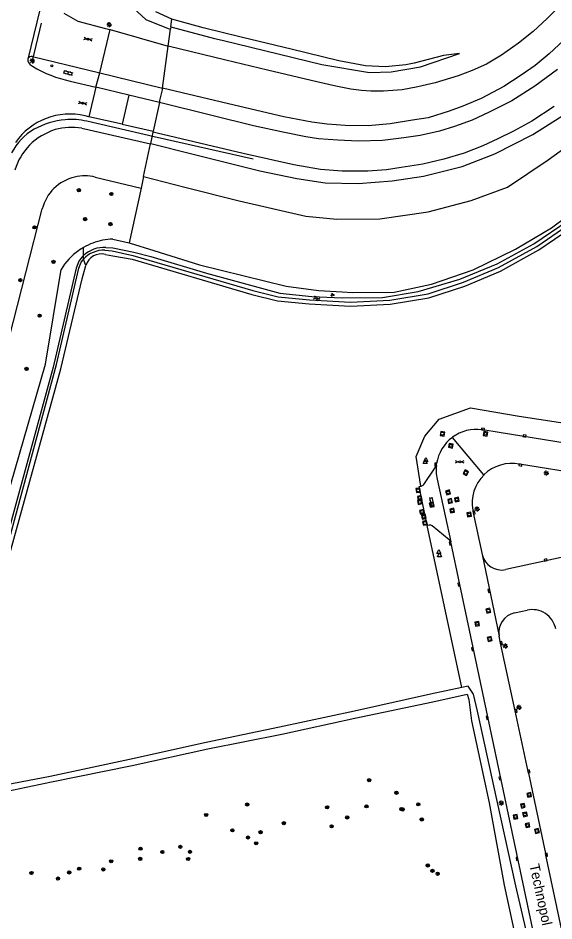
# Model space of a CAD drawing. Extents: x 131000 to 133013, y 393000 to 396501.
# Drawn here: x 131437.5 to 131571.2, y 394170.7 to 394396 of the extents above; entities that cross this region are included whole.
import ezdxf

# ---------------------------------------------------------------- set-up
doc = ezdxf.new("R2010")
doc.units = 0
for name, color, linetype in [('gg-anno-openbare ruimte label', 7, 'Continuous'), ('gg-knt-BGT kruinlijn', 7, 'Continuous'), ('gg-knt-bovenkant onderkant talud', 7, 'Continuous'), ('gg-knt-bronhoudergrens', 7, 'Continuous'), ('gg-knt-verharding', 7, 'Continuous'), ('gg-kntw-bovenkant insteek waterloop', 7, 'Continuous'), ('gg-kntw-waterlijn', 7, 'Continuous'), ('gt-grn-groengrens', 7, 'Continuous'), ('gt-grn-vlakafsluiter', 7, 'Continuous'), ('gt-grn-weggrens', 7, 'Continuous'), ('gt-knt-geleideconstructie', 7, 'Continuous'), ('gt-knt-lijn portaal', 7, 'Continuous'), ('gt-symb-boom', 7, 'Continuous'), ('gt-symb-gesloten verharding', 7, 'Continuous'), ('gt-symb-groenvak', 7, 'Continuous'), ('gt-symb-klinker verharding', 7, 'Continuous'), ('gt-symb-kolk', 7, 'Continuous'), ('gt-symb-lichtmast', 7, 'Continuous'), ('gt-symb-rioolschacht', 7, 'Continuous'), ('gt-symb-verkeersregelinstallatiepaal', 7, 'Continuous'), ('gt-symb-waterafsluiter', 7, 'Continuous'), ('gt-symb-watersymbool', 7, 'Continuous'), ('gx-grn-maaiveld', 7, 'Continuous')]:
    doc.layers.add(name, color=color, linetype=linetype)

# ---------------------------------------------------------------- blocks, each defined once
blk = doc.blocks.new('gt0-VIPAAL')
at = {"layer": 'gt-symb-verkeersregelinstallatiepaal'}
blk.add_circle((0, 0), 0.25, dxfattribs=at)
blk = doc.blocks.new('gt0-LMAST')
at = {"layer": 'gt-symb-lichtmast'}
for p, q in [((-0.18, 0.17), (-0.45, 0.44)), ((-0.01, 0.25), (-0.01, 0.62)), ((0.17, 0.17), (0.44, 0.44)), ((-0.26, 0), (-0.63, 0)), ((-0.18, -0.18), (-0.45, -0.45)), ((-0.01, -0.25), (-0.01, -0.63)), ((0.44, -0.45), (0.17, -0.18)), ((0.24, 0), (0.62, 0))]:
    blk.add_line(p, q, dxfattribs=at)
blk.add_circle((-0.01, 0), 0.25, dxfattribs=at)
blk = doc.blocks.new('gt0-GESVH1')
at = {"layer": 'gt-symb-gesloten verharding'}
for p, q in [((-0.99, -0.26), (0.01, 0.24)), ((0.01, -0.26), (-0.99, 0.24)), ((0.01, 0.24), (1.01, -0.26)), ((1.01, 0.24), (0.01, -0.26))]:
    blk.add_line(p, q, dxfattribs=at)
blk = doc.blocks.new('gt0-KL1')
at = {"layer": 'gt-symb-klinker verharding'}
for p, q in [((-1.15, 0.3), (1.15, 0.3)), ((-1, -0.3), (-1, 0.3)), ((-0.5, 0.3), (-0.5, 0.45)), ((0, -0.3), (0, 0.3)), ((0.5, 0.3), (0.5, 0.45)), ((1, -0.3), (1, 0.3)), ((-1.15, -0.3), (1.15, -0.3)), ((-0.5, -0.45), (-0.5, -0.3)), ((0.5, -0.45), (0.5, -0.3))]:
    blk.add_line(p, q, dxfattribs=at)
blk = doc.blocks.new('gt0-BOOM')
at = {"layer": 'gt-symb-boom'}
for radius in [0.4, 0.2]:
    blk.add_circle((0, 0), radius, dxfattribs=at)
blk = doc.blocks.new('gt0-RS')
at = {"layer": 'gt-symb-rioolschacht'}
blk.add_lwpolyline([(-0.5, -0.5), (0.5, -0.5), (0.5, 0.5), (-0.5, 0.5)], close=True, dxfattribs=at)
blk.add_circle((0, 0), 0.375, dxfattribs=at)
blk = doc.blocks.new('gt0-KOLK')
at = {"layer": 'gt-symb-kolk'}
blk.add_lwpolyline([(0, 0), (0.37, 0), (0.37, 0.4), (-0.38, 0.4), (-0.38, 0), (0, 0)], dxfattribs=at)
blk = doc.blocks.new('gt0-WA')
at = {"layer": 'gt-symb-watersymbool'}
for centre, start, end in [((-0.32, 0.02), 28.0725, 151.9275), ((0.43, 0.42), 208.0725, 331.9275), ((-0.32, -0.43), 28.0725, 151.9275), ((0.43, -0.03), 208.0725, 331.9275)]:
    blk.add_arc(centre, 0.425, start, end, dxfattribs=at)
blk = doc.blocks.new('gt0-GRVAK')
at = {"layer": 'gt-symb-groenvak'}
for p, q in [((-0.11, 0.19), (-0.23, 0.24)), ((-0.18, 0.15), (0.09, 0.15)), ((-0.09, 0.21), (-0.16, 0.32)), ((-0.05, 0.21), (-0.05, 0.39)), ((0, 0.21), (0.06, 0.32)), ((0.02, 0.19), (0.13, 0.24)), ((0.26, -0.05), (0.2, 0.06)), ((0.31, -0.05), (0.31, 0.13)), ((0.35, -0.05), (0.41, 0.06)), ((-0.24, -0.23), (-0.36, -0.18)), ((-0.32, -0.26), (-0.05, -0.26)), ((-0.23, -0.21), (-0.29, -0.09)), ((-0.18, -0.2), (-0.18, -0.02)), ((-0.14, -0.21), (-0.07, -0.09)), ((-0.12, -0.23), (0, -0.18)), ((0.24, -0.07), (0.12, -0.02)), ((0.17, -0.11), (0.44, -0.11)), ((0.37, -0.07), (0.49, -0.02))]:
    blk.add_line(p, q, dxfattribs=at)
blk = doc.blocks.new('gt0-WAFSL')
at = {"layer": 'gt-symb-waterafsluiter'}
for p, q in [((-0.5, -0.33), (0, 0.67)), ((0, 0.67), (0.5, -0.33)), ((0.5, -0.33), (-0.5, -0.33))]:
    blk.add_line(p, q, dxfattribs=at)

msp = doc.modelspace()

# ---------------------------------------------------------------- linework, layer by layer
at = {"layer": 'gg-knt-BGT kruinlijn'}
for p, q in [((131469.38, 394395.62), (131461.54, 394402.95)), ((131475.58, 394393.82), (131486.54, 394390.92)), ((131486.54, 394390.92), (131488.42, 394390.46)), ((131488.42, 394390.46), (131513.26, 394384.4)), ((131537.91, 394383.81), (131547.62, 394387.14)), ((131513.26, 394384.4), (131525.14, 394382.45)), ((131530.6, 394382.63), (131537.91, 394383.81)), ((131525.14, 394382.45), (131530.6, 394382.63)), ((131565.92, 394366.93), (131574.05, 394372.11)), ((131453.42, 394368.51), (131470.57, 394364.6)), ((131556.46, 394362.13), (131565.92, 394366.93)), ((131470.6, 394364.74), (131481.18, 394362.09)), ((131481.18, 394362.09), (131497.85, 394357.93)), ((131548.29, 394358.94), (131556.46, 394362.13)), ((131538.68, 394356.54), (131548.29, 394358.94)), ((131497.85, 394357.93), (131507.01, 394355.99)), ((131530.79, 394355.38), (131538.68, 394356.54)), ((131507.01, 394355.99), (131514.12, 394354.93)), ((131514.12, 394354.93), (131522.33, 394354.72)), ((131522.33, 394354.72), (131530.79, 394355.38))]:
    msp.add_line(p, q, dxfattribs=at)
for points in [[(131469.38, 394395.62), (131474.99, 394393.39), (131475.51, 394393.27)], [(131423.43, 394201.28), (131423.74, 394201.12), (131428.36, 394201.78), (131445.82, 394205.47), (131465.94, 394209.55), (131484.84, 394213.68), (131503.27, 394217.38), (131521.52, 394221.36), (131540.96, 394225.38), (131549.52, 394227.35), (131549.98, 394226.02), (131550.61, 394220.64), (131555.04, 394200.22), (131558.79, 394179.65), (131564.35, 394153.88)]]:
    msp.add_lwpolyline(points, dxfattribs=at)
for centre, radius, start, end in [((131451.99, 394352.41), 16.63, 108.38, 134.4008), ((131450.8, 394353.32), 15.41, 80.1907, 105.217), ((131450.96, 394353.91), 14.83, 135.5912, 163.7139)]:
    msp.add_arc(centre, radius, start, end, dxfattribs=at)
at = {"layer": 'gg-knt-bovenkant onderkant talud'}
msp.add_line((131456.77, 394356.33), (131468.19, 394353.56), dxfattribs=at)
for points in [[(131414.92, 394242.7), (131427.12, 394284.56), (131443.52, 394348.38)], [(131419.78, 394113.64), (131419.62, 394114.56), (131420.61, 394115.18), (131449.08, 394121.22), (131469.5, 394125.13), (131502.22, 394132.1), (131530.06, 394137.93), (131554.22, 394143.6), (131563.67, 394145.65), (131565.71, 394146.28), (131567.36, 394149.24), (131568.03, 394152.02), (131567.49, 394154.51), (131561.71, 394179.48), (131556.93, 394201.05), (131552.15, 394223.11), (131551.12, 394227.35), (131549.75, 394229.28), (131548.23, 394228.96)], [(131548.23, 394228.96), (131540.36, 394227.31), (131521.47, 394223.09), (131502.69, 394219.1), (131484.42, 394215.26), (131465.28, 394211.06), (131445.52, 394206.76), (131430.67, 394203.93), (131421.71, 394202.15)]]:
    msp.add_lwpolyline(points, dxfattribs=at)
for centre, radius, start, end in [((131454.18, 394345.64), 11, 103.3925, 165.595), ((131454.17, 394345.65), 10.99, 76.3357, 103.3969)]:
    msp.add_arc(centre, radius, start, end, dxfattribs=at)
at = {"layer": 'gg-knt-bronhoudergrens'}
msp.add_line((131468.19, 394353.56), (131465.25, 394339.94), dxfattribs=at)
at = {"layer": 'gg-knt-verharding'}
for p, q in [((131459.3, 394393.44), (131460.5, 394393.13)), ((131441.13, 394386.39), (131457.87, 394382.35)), ((131456.92, 394378.77), (131457.87, 394382.35)), ((131457.87, 394382.35), (131473.53, 394378.53)), ((131450.54, 394380.3), (131456.92, 394378.77)), ((131465.17, 394376.79), (131456.92, 394378.77)), ((131465.17, 394376.79), (131463.47, 394369.57)), ((131472.79, 394374.97), (131465.17, 394376.79)), ((131455.12, 394371.41), (131454.21, 394371.61)), ((131463.47, 394369.57), (131455.12, 394371.41)), ((131463.47, 394369.57), (131471.25, 394367.76)), ((131542.05, 394281), (131544.03, 394271.78)), ((131538.01, 394279.22), (131538.06, 394279.23)), ((131544.03, 394271.78), (131545.43, 394265.3)), ((131540.05, 394269.51), (131539.54, 394269.43)), ((131545.04, 394265.83), (131540.82, 394269.31)), ((131553.25, 394262.15), (131557.54, 394241.82)), ((131561.38, 394247.62), (131564.52, 394248.28)), ((131557.89, 394240.03), (131557.54, 394241.82)), ((131564.84, 394207.64), (131569.07, 394187.58))]:
    msp.add_line(p, q, dxfattribs=at)
for points in [[(131448.96, 394397.23), (131452.4, 394395.25), (131459.3, 394393.44)], [(131633.36, 394280.47), (131614.64, 394283.47), (131597.36, 394286.21), (131580.12, 394288.98), (131557.54, 394292.58), (131553.48, 394293.26), (131553.28, 394293.27)], [(131538.7, 394279.65), (131541.47, 394283.69), (131541.87, 394284.4)], [(131541.87, 394284.4), (131541.88, 394284.6), (131541.93, 394284.84)], [(131695.49, 394263.42), (131631.9, 394273.57), (131596.39, 394279.31), (131579.14, 394282.06), (131562.6, 394284.72)], [(131539.54, 394269.43), (131537.56, 394279.16), (131538.01, 394279.22)], [(131550.92, 394273.24), (131551.03, 394272.59), (131553.25, 394262.15)], [(131569.78, 394150.52), (131569.02, 394154.04), (131565.62, 394170.19), (131547.7, 394254.71), (131545.43, 394265.3)], [(131576.85, 394262.23), (131569.17, 394260.6), (131559.16, 394258.4)], [(131564.84, 394207.64), (131564.73, 394208), (131561.51, 394223.15), (131557.89, 394240.03)], [(131576.62, 394151.97), (131575.88, 394155.45), (131569.07, 394187.58)]]:
    msp.add_lwpolyline(points, dxfattribs=at)
for centre, radius, start, end in [((131440.86, 394385.49), 0.942, 162.9548, 218.4611), ((131440.86, 394385.49), 0.943, 73.622, 163.0614), ((131442.18, 394386.18), 2.42, 211.9235, 244.1654), ((131456.05, 394408.18), 28.42, 238.305, 258.8074), ((131450.4, 394355.53), 16.53, 76.6675, 145.1656), ((131551.83, 394283.36), 10.02, 81.6902, 126.593), ((131551.83, 394283.36), 10.02, 126.6095, 171.5092), ((131551.41, 394283.2), 9.61, 172.8553, 193.2182), ((131560.69, 394274.97), 9.93, 78.9293, 134.5), ((131560.7, 394274.97), 9.93, 134.5003, 190.0585), ((131537.61, 394280.59), 1.44, 288.1418, 319.2795), ((131540.14, 394268.27), 1.24, 56.9601, 94.0857), ((131544.51, 394265.05), 0.95, 15.592, 56.0912), ((131558.18, 394263.38), 5.08, 194.0672, 281.1425), ((131565.81, 394242.48), 5.94, 11.4086, 102.5527), ((131562.49, 394242.71), 5.04, 102.7776, 190.1484)]:
    msp.add_arc(centre, radius, start, end, dxfattribs=at)
at = {"layer": 'gg-kntw-bovenkant insteek waterloop'}
for p, q in [((131461.17, 394340.84), (131465.25, 394339.94)), ((131459.29, 394337.04), (131461.12, 394336.71))]:
    msp.add_line(p, q, dxfattribs=at)
for points in [[(131461.12, 394336.71), (131465.94, 394335.83), (131495.84, 394327.05), (131502.26, 394325.44), (131510.15, 394324.71), (131520.4, 394324.16), (131530.33, 394324.66), (131540, 394326.25), (131548.97, 394329.14), (131557.83, 394332.85), (131567.45, 394338.17), (131575.27, 394343.51), (131582.03, 394348.89), (131590.23, 394355.59), (131597.96, 394362.89), (131604.71, 394370.62), (131611.24, 394379.17), (131611.81, 394380.06)], [(131465.25, 394339.94), (131465.47, 394339.88), (131471.4, 394337.99), (131482.73, 394334.46), (131504.4, 394329.09), (131512.42, 394328.06), (131518.38, 394327.67), (131520.95, 394327.5), (131531.37, 394327.64), (131540.63, 394329.62), (131551.01, 394333.19), (131561.61, 394338.34), (131570.55, 394343.64), (131574.12, 394346.35), (131578.21, 394349.3), (131585.79, 394355.69), (131592.93, 394362.59), (131600.19, 394371.52), (131607.35, 394380.61)], [(131418.68, 394201.79), (131448.18, 394308.53), (131453.47, 394330.94), (131454.43, 394334.31)], [(131423.75, 394238.58), (131444.37, 394309.64), (131448.22, 394333.24)]]:
    msp.add_lwpolyline(points, dxfattribs=at)
for centre, radius, start, end in [((131461.55, 394325.37), 15.48, 100.955, 119.8161), ((131461.54, 394325.36), 15.48, 91.4059, 100.9453), ((131461.53, 394325.4), 15.44, 119.8047, 125.1862), ((131461.55, 394325.37), 15.48, 125.1804, 149.4098), ((131458.27, 394333.15), 4.02, 75.3024, 163.2855)]:
    msp.add_arc(centre, radius, start, end, dxfattribs=at)
at = {"layer": 'gg-kntw-waterlijn'}
for points in [[(131459.18, 394338.07), (131460.98, 394337.92), (131466.17, 394336.81), (131496.1, 394328.02), (131502.43, 394326.43), (131510.23, 394325.71), (131520.4, 394325.16), (131530.22, 394325.66), (131539.77, 394327.22), (131548.62, 394330.08), (131557.39, 394333.75), (131566.92, 394339.02), (131574.67, 394344.32), (131581.4, 394349.67), (131589.57, 394356.34), (131597.24, 394363.59), (131603.93, 394371.26), (131610.42, 394379.74), (131614.68, 394386.37)], [(131459.4, 394338.76), (131461.15, 394338.66), (131466.42, 394337.59), (131470.59, 394336.52), (131484.54, 394332.33), (131502.84, 394327.4), (131510.79, 394326.57), (131518.35, 394326.2), (131528.4, 394326.26), (131537.3, 394327.79), (131547.72, 394330.83), (131556.99, 394334.73), (131566.17, 394339.68), (131574.71, 394345.54), (131583.07, 394352.02), (131590.18, 394358.35), (131597.12, 394365.46), (131603.52, 394373.11), (131609.56, 394381.01)], [(131453.84, 394336.76), (131453.44, 394336.35), (131452.69, 394335.35), (131452, 394333.6), (131446.26, 394308.9), (131432.57, 394258.86), (131417.18, 394206.38), (131403.49, 394157.9), (131393.85, 394122.81), (131378.1, 394066.14)], [(131379.54, 394065.76), (131387.13, 394094.3), (131401.43, 394146.67), (131419.3, 394210.25), (131435.49, 394266.45), (131447.06, 394309.55), (131452.63, 394333.6), (131453.29, 394335.1), (131453.75, 394335.71), (131453.84, 394335.82)]]:
    msp.add_lwpolyline(points, dxfattribs=at)
for centre, radius, start, end in [((131458.88, 394331.47), 7.31, 85.9082, 133.6094), ((131458.83, 394331.42), 6.66, 87.0328, 138.6585)]:
    msp.add_arc(centre, radius, start, end, dxfattribs=at)
at = {"layer": 'gt-grn-groengrens'}
msp.add_line((131548.23, 394228.96), (131539.54, 394269.43), dxfattribs=at)
msp.add_lwpolyline([(131538.01, 394279.22), (131536.83, 394286.66), (131538.98, 394291.66), (131542.54, 394295.94), (131550.4, 394298.79), (131562.53, 394296.65), (131644.24, 394284.19)], dxfattribs=at)
at = {"layer": 'gt-grn-vlakafsluiter'}
for p, q in [((131453.84, 394336.76), (131453.85, 394338.8)), ((131453.84, 394335.82), (131453.84, 394336.76)), ((131454.43, 394334.31), (131453.84, 394335.82))]:
    msp.add_line(p, q, dxfattribs=at)
at = {"layer": 'gt-grn-weggrens'}
for p, q in [((131444.14, 394403.08), (131439.96, 394385.76)), ((131457.87, 394382.35), (131460.5, 394393.13)), ((131456.92, 394378.77), (131455.12, 394371.41)), ((131553.73, 394282.06), (131545.86, 394291.4))]:
    msp.add_line(p, q, dxfattribs=at)
at = {"layer": 'gt-knt-geleideconstructie'}
msp.add_lwpolyline([(131496.18, 394360.77), (131471.45, 394366.4), (131454.67, 394370.25)], dxfattribs=at)
for centre, radius, start, end in [((131451.48, 394349.37), 21.39, 95.9077, 117.8202), ((131450.83, 394355.04), 15.69, 75.8592, 95.6947), ((131449.3, 394355.23), 15.21, 120.8409, 151.8031)]:
    msp.add_arc(centre, radius, start, end, dxfattribs=at)
at = {"layer": 'gt-knt-lijn portaal'}
msp.add_line((131441.09, 394385.32), (131443.39, 394394.74), dxfattribs=at)
at = {"layer": 'gx-grn-maaiveld'}
for p, q in [((131475.58, 394393.82), (131475.85, 394395.77)), ((131460.5, 394393.13), (131474.94, 394388.98)), ((131474.94, 394388.98), (131475.51, 394393.27)), ((131475.58, 394393.82), (131475.51, 394393.27)), ((131473.53, 394378.53), (131474.94, 394388.98)), ((131473.53, 394378.5), (131473.53, 394378.53)), ((131472.79, 394374.91), (131471.25, 394367.76)), ((131472.79, 394374.91), (131472.79, 394374.97)), ((131471.2, 394367.52), (131471.25, 394367.76)), ((131468.81, 394356.45), (131470.57, 394364.6)), ((131470.6, 394364.74), (131470.57, 394364.6))]:
    msp.add_line(p, q, dxfattribs=at)
for points in [[(131468.81, 394356.45), (131479.07, 394353.84), (131492.67, 394350.39), (131509.27, 394346.56), (131517.03, 394345.87), (131527.79, 394345.95), (131539.78, 394347.69), (131550.5, 394350.46), (131559.57, 394353.81), (131569.74, 394360.67), (131579.66, 394367.76), (131587.58, 394375.54), (131594.43, 394383.51), (131602.7, 394393.93), (131615.11, 394411), (131624.37, 394424.29)], [(131475.85, 394395.77), (131471.85, 394397.56)], [(131572.3, 394398.73), (131569.47, 394395.89), (131566.01, 394392.69), (131562.33, 394389.79), (131558.09, 394386.79), (131554.33, 394384.55), (131550.82, 394382.91), (131547.33, 394381.58), (131541.54, 394379.85), (131537.2, 394378.86), (131533.31, 394378.11), (131528.64, 394377.76), (131525.48, 394377.74), (131523.22, 394377.91), (131520.49, 394378.27), (131516.74, 394378.98), (131512.01, 394380.08), (131499.73, 394382.99), (131489.31, 394385.5), (131474.94, 394388.98)], [(131547.62, 394387.14), (131543.63, 394386.67), (131536.31, 394384.78), (131534.28, 394384.31), (131529.16, 394383.85), (131524.21, 394384.06), (131517.55, 394385.32), (131505.65, 394388.25), (131493.51, 394391.17), (131483.67, 394393.61), (131475.85, 394395.77)], [(131574.86, 394391.54), (131569.97, 394387.07), (131566.48, 394384.17), (131563.01, 394381.74), (131558.65, 394378.95), (131553.06, 394375.96), (131548.45, 394374.07), (131545.07, 394372.82), (131539.83, 394371.14), (131535.87, 394370.52), (131530.31, 394369.61), (131524.87, 394369.13), (131519.1, 394369.17), (131514.58, 394369.5), (131510.75, 394370.05), (131503.82, 394371.35), (131491.44, 394374.28), (131473.53, 394378.5)], [(131572.08, 394383.18), (131566.4, 394379.01), (131560.67, 394375.39), (131554.89, 394372.46), (131550.76, 394370.57), (131546.37, 394368.95), (131542.67, 394367.82), (131537.85, 394366.69), (131533.77, 394366.09), (131528.44, 394365.43), (131522.35, 394365.27), (131517.27, 394365.57), (131512.47, 394365.92), (131509.28, 394366.35), (131503.99, 394367.48), (131496.23, 394369.16), (131485.86, 394371.67), (131472.79, 394374.91)], [(131473.53, 394378.5), (131473.47, 394378.11), (131472.8, 394375.43), (131472.79, 394374.97)], [(131571.24, 394373.92), (131565.67, 394370.26), (131561.08, 394367.79), (131557.17, 394365.89), (131553.48, 394364.11), (131548.83, 394362.32), (131543.76, 394360.77), (131538.45, 394359.54), (131533.11, 394358.7), (131529.43, 394358.12), (131524.77, 394357.81), (131518.32, 394357.79), (131512.98, 394358.25), (131506.26, 394359.42), (131493.64, 394362.25), (131472.18, 394367.29), (131471.2, 394367.52)], [(131470.6, 394364.74), (131470.76, 394365.48), (131471.2, 394367.52)], [(131468.81, 394356.45), (131468.38, 394354.44), (131468.19, 394353.56)]]:
    msp.add_lwpolyline(points, dxfattribs=at)

# ---------------------------------------------------------------- block references
at = {"layer": 'gt-symb-boom'}
for p in [(131452.68, 394353.05), (131460.78, 394352.13), (131454.23, 394345.86), (131460.55, 394344.61), (131441.62, 394343.8), (131446.35, 394335.17), (131438.08, 394330.61), (131442.89, 394321.76), (131439.62, 394308.47), (131525.09, 394205.85), (131531.89, 394202.73), (131494.67, 394199.79), (131514.6, 394199.09), (131524.42, 394199.33), (131533.13, 394198.65), (131533.46, 394198.56), (131537.35, 394199.83), (131484.43, 394197.18), (131519.63, 394196.57), (131538.22, 394196.07), (131503.8, 394195.13), (131515.73, 394194.35), (131490.96, 394193.34), (131494.88, 394191.57), (131498, 394192.88), (131478, 394189.24), (131496.91, 394190.11), (131468.05, 394188.77), (131473.5, 394187.94), (131480.4, 394187.99), (131460.74, 394185.63), (131467.99, 394186.22), (131479.92, 394186.2), (131539.72, 394184.59), (131440.84, 394182.71), (131450.27, 394182.84), (131452.76, 394183.78), (131458.77, 394183.6), (131540.88, 394183.25), (131542.17, 394182.52), (131447.46, 394181.31)]:
    msp.add_blockref('gt0-BOOM', p, dxfattribs=at)
at = {"layer": 'gt-symb-gesloten verharding', "rotation": -9.321060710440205}
for p in [(131454.97, 394390.78), (131453.64, 394374.78)]:
    msp.add_blockref('gt0-GESVH1', p, dxfattribs=at)
at = {"layer": 'gt-symb-gesloten verharding'}
msp.add_blockref('gt0-GESVH1', (131547.66, 394285.32), dxfattribs=at)
at = {"layer": 'gt-symb-groenvak'}
msp.add_blockref('gt0-GRVAK', (131515.93, 394326.97), dxfattribs=at)
at = {"layer": 'gt-symb-klinker verharding'}
for p, rotation in [((131449.99, 394382.34), -13.59156043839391), ((131540.68, 394275.29), -78.17329607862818)]:
    msp.add_blockref('gt0-KL1', p, dxfattribs=dict(at, rotation=rotation))
at = {"layer": 'gt-symb-kolk'}
for p, rotation in [((131553.48, 394293.26), -4.530520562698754), ((131563.82, 394291.57), -9.094804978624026), ((131541.88, 394284.6), 87.47809205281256), ((131562.83, 394284.68), 170.84860398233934), ((131551.03, 394272.59), -77.99329169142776), ((131545.49, 394264.97), 102.1187603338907), ((131569.17, 394260.6), 12.015845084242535), ((131547.7, 394254.71), 101.95064726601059), ((131555.14, 394253.15), 101.85914727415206), ((131557.89, 394240.03), -77.88123966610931), ((131551.11, 394238.59), 102.00670830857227), ((131561.51, 394223.15), -77.99329168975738), ((131554.74, 394221.48), 101.95064726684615), ((131564.73, 394208), -72.90569440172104), ((131557.94, 394206.37), 102.00670831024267), ((131569.15, 394187.2), -77.99329169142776), ((131562.2, 394186.31), 102.00670831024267)]:
    msp.add_blockref('gt0-KOLK', p, dxfattribs=dict(at, rotation=rotation))
at = {"layer": 'gt-symb-lichtmast'}
for p in [(131460.25, 394394.36), (131441.09, 394385.32), (131569.29, 394282.48), (131552.04, 394273.52), (131559.08, 394239.32), (131562.5, 394224.01), (131558.07, 394200.18)]:
    msp.add_blockref('gt0-LMAST', p, dxfattribs=at)
at = {"layer": 'gt-symb-rioolschacht'}
for p, rotation in [((131543.36, 394292.31), -9.500010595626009), ((131554.09, 394292.28), 169.85920685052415), ((131545.47, 394289.3), 167.40904938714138), ((131549.2, 394282.59), -31.0521607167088), ((131537.31, 394278.19), 7.068140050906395), ((131544.78, 394277.66), -73.92082762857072), ((131537.71, 394275.27), 102.7712425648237), ((131537.71, 394276.29), 102.18684021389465), ((131540.68, 394274.55), -78.34159837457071), ((131545.29, 394275.51), 12.242859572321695), ((131546.96, 394275.88), -77.4649766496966), ((131538.27, 394272.81), 102.93881062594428), ((131545.8, 394273.13), 12.535023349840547), ((131538.72, 394271.57), 100.78161673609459), ((131539.02, 394270.04), 100.65836150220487), ((131550.04, 394272.14), 11.826703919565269), ((131554.81, 394248.15), 12.535023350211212), ((131552.02, 394244.89), 11.13011107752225), ((131555.16, 394241.08), 11.950647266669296), ((131565.02, 394202.2), 103.29958432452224), ((131563.42, 394199.48), -75.93596328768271), ((131561.59, 394196.71), -77.93725397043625), ((131563.96, 394197.31), -76.40843956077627), ((131564.6, 394194.63), -76.9366626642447), ((131566.94, 394193.17), -74.68454880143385)]:
    msp.add_blockref('gt0-RS', p, dxfattribs=dict(at, rotation=rotation))
at = {"layer": 'gt-symb-verkeersregelinstallatiepaal', "rotation": -102.97344743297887}
msp.add_blockref('gt0-VIPAAL', (131445.94, 394384.12), dxfattribs=at)
at = {"layer": 'gt-symb-waterafsluiter'}
for p in [(131539.06, 394285.18), (131539.26, 394285.67), (131542.47, 394262.77), (131542.63, 394261.96)]:
    msp.add_blockref('gt0-WAFSL', p, dxfattribs=at)
at = {"layer": 'gt-symb-watersymbool', "rotation": 174.66555996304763}
msp.add_blockref('gt0-WA', (131512.04, 394326.05), dxfattribs=at)

# ---------------------------------------------------------------- texts
at = {"layer": 'gg-anno-openbare ruimte label'}
msp.add_text('Technopol', height=2.5, rotation=282.1, dxfattribs=at).set_placement((131565.05, 394184.7))

doc.saveas('drawing.dxf')
